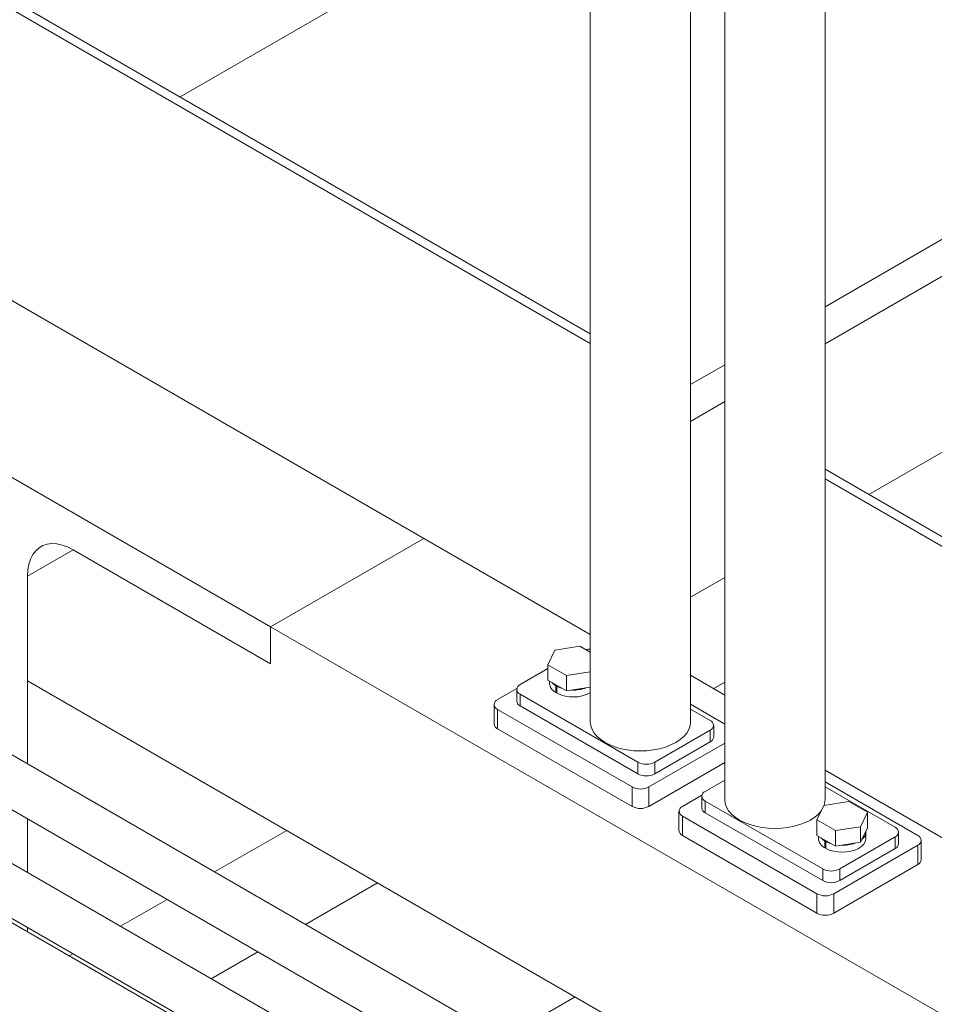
# Model space of a CAD drawing. Header units: millimetres. Extents: x 525 to 29324, y 175 to 20618.
# Tile 396 of 588: x 21273 to 21657, y 13535 to 13949. Entities that reach past the tile are written whole.
import ezdxf

# ---------------------------------------------------------------- set-up
doc = ezdxf.new("R2010")
doc.units = ezdxf.units.MM
doc.linetypes.add('SLD-Continua', pattern=[0])

msp = doc.modelspace()

# ---------------------------------------------------------------- linework, layer by layer
at = {"color": 7, "linetype": 'SLD-Continua', "lineweight": 18, "ltscale": 35}
for p, q in [((21554.73, 13654.09), (21554.73, 14498.49)), ((21569.13, 14465.85), (21569.13, 13621.44)), ((21512.56, 14124.86), (21512.56, 13654.09)), ((21071.54, 14071.92), (21512.56, 13817.39)), ((21071.54, 14067.84), (21512.56, 13813.31)), ((21611.3, 13621.44), (21611.3, 14066.91)), ((21340.02, 13916.97), (21512.56, 14016.55)), ((21340.02, 13916.97), (21512.56, 14016.55)), ((21340.02, 13916.97), (21512.56, 14016.55)), ((21340.02, 13916.97), (21512.56, 14016.55)), ((21340.02, 13916.97), (21512.56, 14016.55)), ((21611.3, 13828.67), (21817.69, 13947.79)), ((21611.3, 13828.67), (21817.69, 13947.79)), ((21611.3, 13828.67), (21817.69, 13947.79)), ((21611.3, 13828.67), (21817.69, 13947.79)), ((21611.3, 13828.67), (21817.69, 13947.79)), ((21512.56, 13690.81), (21071.54, 13945.34)), ((21611.3, 13813.16), (21823.56, 13935.66)), ((21611.3, 13813.16), (21823.56, 13935.66)), ((21611.3, 13813.16), (21823.56, 13935.66)), ((21611.3, 13813.16), (21823.56, 13935.66)), ((21611.3, 13813.16), (21823.56, 13935.66)), ((21629.68, 13749.79), (21823.56, 13861.69)), ((21629.68, 13749.79), (21823.56, 13861.69)), ((21629.68, 13749.79), (21823.56, 13861.69)), ((21629.68, 13749.79), (21823.56, 13861.69)), ((21629.68, 13749.79), (21823.56, 13861.69)), ((21378.08, 13694.07), (21165.95, 13816.5)), ((21378.08, 13694.07), (21165.95, 13816.5)), ((21378.08, 13694.07), (21165.95, 13816.5)), ((21378.08, 13694.07), (21165.95, 13816.5)), ((21378.08, 13694.07), (21165.95, 13816.5)), ((21554.73, 13796.02), (21569.13, 13804.34)), ((21554.73, 13796.02), (21569.13, 13804.34)), ((21554.73, 13796.02), (21569.13, 13804.34)), ((21554.73, 13796.02), (21569.13, 13804.34)), ((21554.73, 13796.02), (21569.13, 13804.34)), ((21554.73, 13780.51), (21569.13, 13788.82)), ((21554.73, 13780.51), (21569.13, 13788.82)), ((21554.73, 13780.51), (21569.13, 13788.82)), ((21554.73, 13780.51), (21569.13, 13788.82)), ((21554.73, 13780.51), (21569.13, 13788.82)), ((21611.3, 13760.4), (22052.32, 13505.87)), ((21611.3, 13756.32), (22052.32, 13501.79)), ((21378.08, 13694.07), (21442.49, 13731.25)), ((21378.08, 13694.07), (21442.49, 13731.25)), ((21378.08, 13694.07), (21442.49, 13731.25)), ((21378.08, 13694.07), (21442.49, 13731.25)), ((21378.08, 13694.07), (21442.49, 13731.25)), ((21378.08, 13694.07), (21442.49, 13731.25)), ((21378.08, 13694.07), (21442.49, 13731.25)), ((21378.08, 13694.07), (21442.49, 13731.25)), ((21378.08, 13694.07), (21442.49, 13731.25)), ((21378.08, 13694.07), (21442.49, 13731.25)), ((21275.9, 13715.48), (21295, 13726.51)), ((21275.9, 13715.48), (21295, 13726.51)), ((21275.9, 13715.48), (21295, 13726.51)), ((21275.9, 13715.48), (21295, 13726.51)), ((21275.9, 13715.48), (21295, 13726.51)), ((21295, 13726.51), (21378.08, 13678.56)), ((21295, 13726.51), (21378.08, 13678.56)), ((21295, 13726.51), (21378.08, 13678.56)), ((21295, 13726.51), (21378.08, 13678.56)), ((21295, 13726.51), (21378.08, 13678.56)), ((21378.08, 13678.56), (21295, 13726.51)), ((21378.08, 13678.56), (21295, 13726.51)), ((21378.08, 13678.56), (21295, 13726.51)), ((21378.08, 13678.56), (21295, 13726.51)), ((21378.08, 13678.56), (21295, 13726.51)), ((21275.9, 13636.4), (21275.9, 13715.48)), ((21275.9, 13636.4), (21275.9, 13715.48)), ((21275.9, 13636.4), (21275.9, 13715.48)), ((21275.9, 13636.4), (21275.9, 13715.48)), ((21275.9, 13636.4), (21275.9, 13715.48)), ((21275.9, 13715.48), (21275.9, 13671.38)), ((21275.9, 13715.48), (21275.9, 13671.38)), ((21275.9, 13715.48), (21275.9, 13671.38)), ((21275.9, 13715.48), (21275.9, 13671.38)), ((21275.9, 13715.48), (21275.9, 13671.38)), ((21554.73, 13706.54), (21569.13, 13714.85)), ((21554.73, 13706.54), (21569.13, 13714.85)), ((21554.73, 13706.54), (21569.13, 13714.85)), ((21554.73, 13706.54), (21569.13, 13714.85)), ((21554.73, 13706.54), (21569.13, 13714.85)), ((21378.08, 13678.56), (21378.08, 13694.07)), ((21378.08, 13678.56), (21378.08, 13694.07)), ((21378.08, 13678.56), (21378.08, 13694.07)), ((21378.08, 13678.56), (21378.08, 13694.07)), ((21378.08, 13678.56), (21378.08, 13694.07)), ((21378.08, 13694.07), (21378.08, 13678.56)), ((22155.9, 13245.16), (21378.08, 13694.07)), ((21378.08, 13694.07), (21378.08, 13678.56)), ((22155.9, 13245.16), (21378.08, 13694.07)), ((21378.08, 13694.07), (21378.08, 13678.56)), ((22155.9, 13245.16), (21378.08, 13694.07)), ((21378.08, 13694.07), (21378.08, 13678.56)), ((22155.9, 13245.16), (21378.08, 13694.07)), ((21378.08, 13694.07), (21378.08, 13678.56)), ((22155.9, 13245.16), (21378.08, 13694.07)), ((21494.76, 13678.16), (21497.6, 13684.28)), ((21497.6, 13684.28), (21508.2, 13685.92)), ((21508.2, 13685.92), (21512.56, 13683.4)), ((21502.52, 13673.69), (21494.76, 13678.16)), ((21494.76, 13671.63), (21494.76, 13678.16)), ((21483.09, 13669.8), (21494.76, 13676.54)), ((21512.56, 13675.24), (21502.52, 13673.69)), ((21878.71, 13323.47), (21275.9, 13671.38)), ((21878.71, 13323.47), (21275.9, 13671.38)), ((21878.71, 13323.47), (21275.9, 13671.38)), ((21878.71, 13323.47), (21275.9, 13671.38)), ((21878.71, 13323.47), (21275.9, 13671.38)), ((21502.52, 13667.15), (21494.76, 13671.63)), ((21495.36, 13671.29), (21495.36, 13670.41)), ((21502.52, 13667.15), (21502.52, 13673.69)), ((21569.13, 13665.43), (21554.73, 13673.74)), ((21569.13, 13665.43), (21554.73, 13673.74)), ((21569.13, 13665.43), (21554.73, 13673.74)), ((21569.13, 13665.43), (21554.73, 13673.74)), ((21569.13, 13665.43), (21554.73, 13673.74)), ((21564.51, 13668.1), (21569.13, 13670.76)), ((21564.51, 13668.1), (21569.13, 13670.76)), ((21564.51, 13668.1), (21569.13, 13670.76)), ((21564.51, 13668.1), (21569.13, 13670.76)), ((21564.51, 13668.1), (21569.13, 13670.76)), ((21473.54, 13663.47), (21481.67, 13668.16)), ((21481.62, 13667.76), (21481.62, 13662.86)), ((21532.58, 13637.15), (21483.09, 13665.72)), ((21483.09, 13660.82), (21483.09, 13665.72)), ((21498.08, 13669.31), (21498.43, 13669.51)), ((21498.08, 13669.31), (21498.08, 13666.45)), ((21498.51, 13666.7), (21498.08, 13666.45)), ((21498.51, 13669.07), (21498.86, 13669.27)), ((21498.51, 13669.07), (21498.51, 13666.21)), ((21512.56, 13668.71), (21502.52, 13667.15)), ((21472.08, 13661.43), (21472.08, 13653.26)), ((21554.73, 13661.51), (21569.13, 13653.19)), ((21530.11, 13626.74), (21473.54, 13659.39)), ((21473.54, 13651.22), (21473.54, 13659.39)), ((21532.58, 13632.25), (21483.09, 13660.82)), ((21554.73, 13659.47), (21562.99, 13654.7)), ((21530.11, 13618.57), (21473.54, 13651.22)), ((21562.99, 13650.62), (21539.66, 13637.15)), ((21562.99, 13650.62), (21562.99, 13645.72)), ((21564.45, 13647.76), (21564.45, 13652.66)), ((21569.13, 13645.18), (21537.18, 13626.74)), ((21562.99, 13645.72), (21539.66, 13632.25)), ((21853.66, 13302.95), (21262.2, 13644.31)), ((21532.58, 13637.15), (21532.58, 13632.25)), ((21569.13, 13637.01), (21537.18, 13618.57)), ((21539.66, 13632.25), (21539.66, 13637.15)), ((22052.32, 13379.29), (21611.3, 13633.83)), ((21569.13, 13629.68), (21560.87, 13624.91)), ((21650.32, 13606.34), (21611.3, 13628.86)), ((21252.2, 13626.98), (21833.65, 13291.4)), ((21530.11, 13626.74), (21530.11, 13618.57)), ((21537.18, 13618.57), (21537.18, 13626.74)), ((21640.77, 13609.81), (21611.3, 13626.82)), ((21814.06, 13280.1), (21222.6, 13621.45)), ((21559.45, 13623.27), (21551.32, 13618.58)), ((21559.4, 13622.87), (21559.4, 13617.97)), ((21560.87, 13620.83), (21610.37, 13592.26)), ((21560.87, 13620.83), (21560.87, 13615.93)), ((21621.34, 13620.62), (21610.74, 13618.98)), ((21629.09, 13616.14), (21621.34, 13620.62)), ((21549.86, 13616.54), (21549.86, 13608.37)), ((21560.87, 13615.93), (21610.37, 13587.36)), ((21610.74, 13618.98), (21607.9, 13612.87)), ((21626.25, 13610.03), (21629.09, 13616.14)), ((21629.09, 13609.61), (21629.09, 13616.14)), ((21275.9, 13590.69), (21275.9, 13613.31)), ((21275.9, 13590.69), (21275.9, 13613.31)), ((21275.9, 13590.69), (21275.9, 13613.31)), ((21275.9, 13590.69), (21275.9, 13613.31)), ((21275.9, 13590.69), (21275.9, 13613.31)), ((21551.32, 13614.5), (21607.89, 13581.85)), ((21551.32, 13614.5), (21551.32, 13606.33)), ((21607.9, 13612.87), (21615.66, 13608.39)), ((21607.9, 13606.33), (21607.9, 13612.87)), ((21354.55, 13591.01), (21384.86, 13608.5)), ((21354.55, 13591.01), (21384.86, 13608.5)), ((21354.55, 13591.01), (21384.86, 13608.5)), ((21354.55, 13591.01), (21384.86, 13608.5)), ((21354.55, 13591.01), (21384.86, 13608.5)), ((21615.66, 13608.39), (21626.25, 13610.03)), ((21615.66, 13601.86), (21615.66, 13608.39)), ((21626.25, 13603.5), (21626.25, 13610.03)), ((21626.25, 13603.5), (21629.09, 13609.61)), ((21628.5, 13605.11), (21628.5, 13607.97)), ((21642.24, 13602.87), (21642.24, 13607.77)), ((21212.61, 13604.13), (21803.05, 13263.36)), ((21551.32, 13606.33), (21607.89, 13573.68)), ((21607.9, 13606.33), (21615.66, 13601.86)), ((21608.5, 13605.99), (21608.5, 13605.11)), ((21611.22, 13604.02), (21611.57, 13604.22)), ((21611.22, 13604.02), (21611.22, 13601.16)), ((21611.64, 13603.77), (21611.99, 13603.97)), ((21611.64, 13603.77), (21611.64, 13600.91)), ((21615.66, 13601.86), (21626.25, 13603.5)), ((21617.44, 13592.26), (21640.77, 13605.73)), ((21640.77, 13600.83), (21640.77, 13605.73)), ((21651.78, 13596.13), (21651.78, 13604.29)), ((21611.64, 13601.4), (21611.22, 13601.16)), ((21614.96, 13581.85), (21650.32, 13602.25)), ((21617.44, 13587.36), (21640.77, 13600.83)), ((21650.32, 13594.09), (21650.32, 13602.25)), ((21803.05, 13261.58), (21218.57, 13598.91)), ((21610.37, 13587.36), (21610.37, 13592.26)), ((21614.96, 13573.68), (21650.32, 13594.09)), ((21617.44, 13592.26), (21617.44, 13587.36)), ((21392.74, 13568.96), (21423.05, 13586.46)), ((21392.74, 13568.96), (21423.05, 13586.46)), ((21392.74, 13568.96), (21423.05, 13586.46)), ((21392.74, 13568.96), (21423.05, 13586.46)), ((21392.74, 13568.96), (21423.05, 13586.46)), ((21314.95, 13568.15), (21334.55, 13579.46)), ((21314.95, 13568.15), (21334.55, 13579.46)), ((21314.95, 13568.15), (21334.55, 13579.46)), ((21314.95, 13568.15), (21334.55, 13579.46)), ((21314.95, 13568.15), (21334.55, 13579.46)), ((21607.89, 13573.68), (21607.89, 13581.85)), ((21614.96, 13581.85), (21614.96, 13573.68)), ((21275.9, 13565.82), (21275.9, 13567.6)), ((21275.9, 13565.82), (21275.9, 13567.6)), ((21275.9, 13565.82), (21275.9, 13567.6)), ((21275.9, 13565.82), (21275.9, 13567.6)), ((21275.9, 13565.82), (21275.9, 13567.6)), ((21293.4, 13555.72), (21294.95, 13556.61)), ((21293.4, 13555.72), (21294.95, 13556.61)), ((21293.4, 13555.72), (21294.95, 13556.61)), ((21293.4, 13555.72), (21294.95, 13556.61)), ((21293.4, 13555.72), (21294.95, 13556.61)), ((21353.15, 13546.11), (21372.74, 13557.42)), ((21353.15, 13546.11), (21372.74, 13557.42)), ((21353.15, 13546.11), (21372.74, 13557.42)), ((21353.15, 13546.11), (21372.74, 13557.42)), ((21353.15, 13546.11), (21372.74, 13557.42)), ((21475.83, 13521.01), (21506.14, 13538.5)), ((21475.83, 13521.01), (21506.14, 13538.5)), ((21475.83, 13521.01), (21506.14, 13538.5)), ((21475.83, 13521.01), (21506.14, 13538.5)), ((21475.83, 13521.01), (21506.14, 13538.5))]:
    msp.add_line(p, q, dxfattribs=at)
at = {"color": 7, "linetype": 'SLD-Continua', "lineweight": 18, "ltscale": 35, "flags": 128}
for points in [[(21275.9, 13715.48), (21276.04, 13718.06), (21276.46, 13720.44), (21277.15, 13722.58), (21278.09, 13724.46), (21279.28, 13726.05), (21280.71, 13727.33), (21282.34, 13728.27), (21284.15, 13728.87), (21286.12, 13729.1), (21288.23, 13728.98), (21290.43, 13728.51), (21292.7, 13727.68), (21295, 13726.51)], [(21275.9, 13715.48), (21276.04, 13718.06), (21276.46, 13720.44), (21277.15, 13722.58), (21278.09, 13724.46), (21279.28, 13726.05), (21280.71, 13727.33), (21282.34, 13728.27), (21284.15, 13728.87), (21286.12, 13729.1), (21288.23, 13728.98), (21290.43, 13728.51), (21292.7, 13727.68), (21295, 13726.51)], [(21275.9, 13715.48), (21276.04, 13718.06), (21276.46, 13720.44), (21277.15, 13722.58), (21278.09, 13724.46), (21279.28, 13726.05), (21280.71, 13727.33), (21282.34, 13728.27), (21284.15, 13728.87), (21286.12, 13729.1), (21288.23, 13728.98), (21290.43, 13728.51), (21292.7, 13727.68), (21295, 13726.51)], [(21275.9, 13715.48), (21276.04, 13718.06), (21276.46, 13720.44), (21277.15, 13722.58), (21278.09, 13724.46), (21279.28, 13726.05), (21280.71, 13727.33), (21282.34, 13728.27), (21284.15, 13728.87), (21286.12, 13729.1), (21288.23, 13728.98), (21290.43, 13728.51), (21292.7, 13727.68), (21295, 13726.51)], [(21275.9, 13715.48), (21276.04, 13718.06), (21276.46, 13720.44), (21277.15, 13722.58), (21278.09, 13724.46), (21279.28, 13726.05), (21280.71, 13727.33), (21282.34, 13728.27), (21284.15, 13728.87), (21286.12, 13729.1), (21288.23, 13728.98), (21290.43, 13728.51), (21292.7, 13727.68), (21295, 13726.51)], [(21511.61, 13683.95), (21511.87, 13683.89), (21512.56, 13683.69)], [(21498.08, 13669.31), (21496.92, 13670.17), (21496.44, 13670.67)], [(21500.85, 13668.12), (21499.99, 13668.4), (21498.51, 13669.07)], [(21512.56, 13654.09), (21512.74, 13652.5), (21513.28, 13650.94), (21514.17, 13649.43), (21515.39, 13648), (21516.92, 13646.68), (21518.74, 13645.48), (21520.81, 13644.43), (21523.1, 13643.55), (21525.58, 13642.84), (21528.19, 13642.33), (21530.89, 13642.02), (21533.65, 13641.92), (21536.4, 13642.02), (21539.1, 13642.33), (21541.71, 13642.84), (21544.19, 13643.55), (21546.48, 13644.43), (21548.55, 13645.48), (21550.37, 13646.68), (21551.9, 13648), (21553.12, 13649.43), (21554.01, 13650.94), (21554.55, 13652.5), (21554.73, 13654.09), (21554.73, 13654.09)], [(21569.13, 13621.44), (21569.31, 13619.85), (21569.85, 13618.29), (21570.74, 13616.78), (21571.96, 13615.35), (21573.49, 13614.03), (21575.31, 13612.83), (21577.38, 13611.78), (21579.67, 13610.9), (21582.15, 13610.2), (21584.76, 13609.69), (21587.46, 13609.37), (21590.21, 13609.27), (21592.97, 13609.37), (21595.67, 13609.69), (21598.28, 13610.2), (21600.75, 13610.9), (21603.05, 13611.78), (21605.12, 13612.83), (21606.94, 13614.03), (21608.47, 13615.35), (21609.69, 13616.78), (21609.77, 13616.9)], [(21610.87, 13619), (21611.12, 13619.85), (21611.3, 13621.44)], [(21609.57, 13605.37), (21610.06, 13604.87), (21611.22, 13604.02)], [(21611.64, 13600.91), (21613.13, 13600.24), (21614.81, 13599.75), (21616.61, 13599.45), (21618.49, 13599.34), (21620.36, 13599.44), (21622.17, 13599.75), (21623.85, 13600.24), (21625.34, 13600.9), (21626.58, 13601.72), (21627.54, 13602.65), (21628.18, 13603.68), (21628.48, 13604.75), (21628.5, 13605.11)], [(21611.64, 13603.77), (21613.13, 13603.1), (21613.99, 13602.82)]]:
    msp.add_lwpolyline(points, dxfattribs=at)
at = {"color": 7, "linetype": 'SLD-Continua', "lineweight": 18, "ltscale": 1225}
for centre, radius, start, end in [((21512.43, 13676.32), 8.4, 89.0637, 102.441), ((21483.86, 13667.76), 2.18, 110.7714, 249.2286), ((21500.04, 13670.72), 4.69, 183.7315, 245.2798), ((21505.34, 13679.85), 15.26, 243.3733, 298.2385), ((21505.45, 13683.3), 15.81, 267.6611, 289.9207), ((21474.31, 13661.43), 2.18, 110.7714, 249.2286), ((21484.12, 13663.11), 2.51, 185.699, 245.6346), ((21474.58, 13653.51), 2.51, 185.699, 245.6346), ((21562.22, 13652.66), 2.18, 290.7714, 69.2286), ((21561.95, 13648.01), 2.51, 294.3654, 354.301), ((21536.12, 13643.98), 7.69, 242.616, 297.384), ((21536.12, 13639.08), 7.69, 242.616, 297.384), ((21533.65, 13633.57), 7.69, 242.616, 297.384), ((21561.64, 13622.87), 2.18, 110.7714, 249.2286), ((21533.65, 13625.4), 7.69, 242.616, 297.384), ((21552.1, 13616.54), 2.18, 110.7714, 249.2286), ((21561.91, 13618.22), 2.51, 185.699, 245.6346), ((21552.36, 13608.62), 2.51, 185.699, 245.6346), ((21624.33, 13608.11), 4.16, 307.5986, 2.5937), ((21640, 13607.77), 2.18, 290.7714, 69.2286), ((21613.3, 13605.5), 4.82, 184.6142, 244.3971), ((21649.54, 13604.29), 2.18, 290.7714, 69.2286), ((21618.61, 13617.83), 15.63, 267.5314, 290.0504), ((21639.73, 13603.12), 2.51, 294.3654, 354.301), ((21649.28, 13596.38), 2.51, 294.3654, 354.301), ((21613.9, 13599.08), 7.69, 242.616, 297.384), ((21613.9, 13594.18), 7.69, 242.616, 297.384), ((21611.43, 13588.67), 7.69, 242.616, 297.384), ((21611.43, 13580.51), 7.69, 242.616, 297.384)]:
    msp.add_arc(centre, radius, start, end, dxfattribs=at)

doc.saveas('drawing.dxf')
